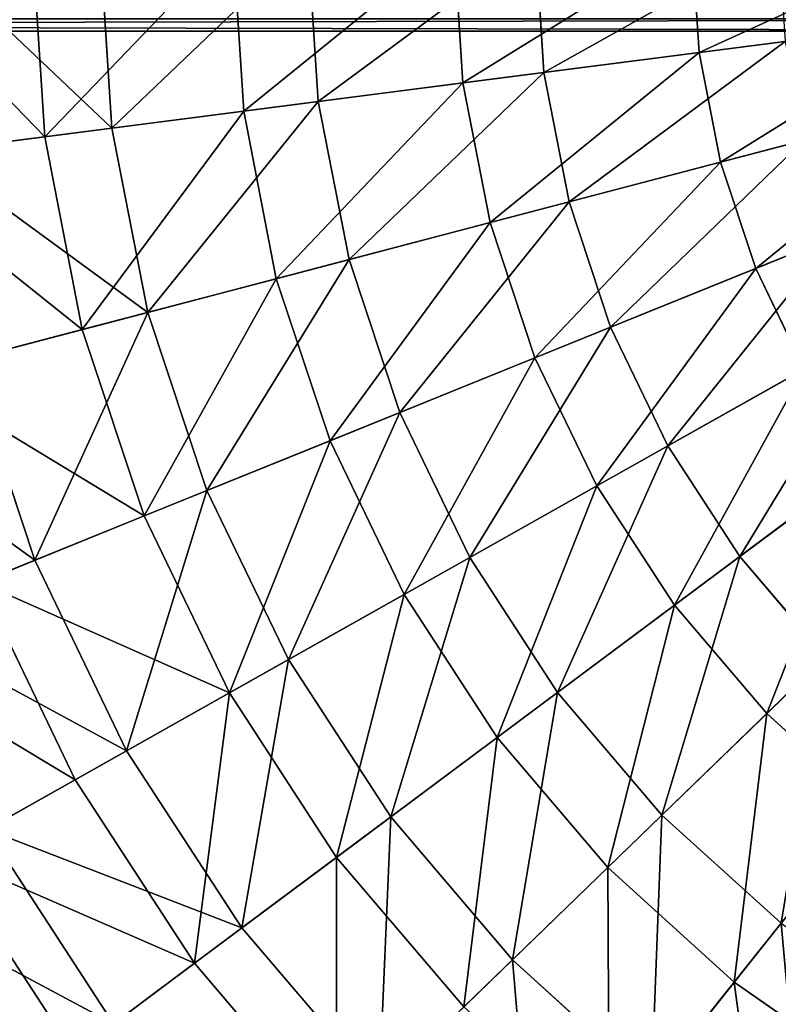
# Model space of a CAD drawing. Extents: x 1 to 133, y -12 to 0.
# Tile 688 of 935: x 111.31 to 113.41, y -8.91 to -6.18. Entities that reach past the tile are written whole.
import ezdxf

# ---------------------------------------------------------------- set-up
doc = ezdxf.new("R2010")
doc.units = 0
doc.header["$LTSCALE"] = 2.54
doc.layers.get('0').update_dxf_attribs({"color": 13, "linetype": 'CONTINUOUS'})

# ---------------------------------------------------------------- blocks, each defined once
blk = doc.blocks.new('SLING_IV_-_Z_O_ENIE16_06_B')
at = {"color": 0}
for p, q in [((111.3449, -5.9608, 10.8439), (111.3798, -6.5042, 10.8439)), ((111.3449, -5.9608, 10.8439), (111.3798, -6.5042, 10.8439)), ((111.5326, -5.9608, 2.1915), (111.5659, -6.4802, 2.1915)), ((111.5326, -5.9608, 2.1915), (111.5659, -6.4802, 2.1915)), ((111.9012, -5.9608, 11.3367), (111.9315, -6.4331, 11.3367)), ((111.9012, -5.9608, 11.3367), (111.9315, -6.4331, 11.3367)), ((112.1097, -5.9608, 1.7234), (112.1383, -6.4064, 1.7234)), ((112.1097, -5.9608, 1.7234), (112.1383, -6.4064, 1.7234)), ((112.514, -5.9608, 11.7569), (112.5393, -6.3547, 11.7569)), ((112.514, -5.9608, 11.7569), (112.5393, -6.3547, 11.7569)), ((112.7402, -5.9608, 1.3301), (112.7636, -6.3258, 1.3301)), ((112.7402, -5.9608, 1.3301), (112.7636, -6.3258, 1.3301)), ((113.1741, -5.9608, 12.0982), (113.194, -6.2703, 12.0982)), ((113.1741, -5.9608, 12.0982), (113.194, -6.2703, 12.0982)), ((113.194, -6.2703, 12.0982), (113.8855, -6.1811, 12.3552)), ((113.194, -6.2703, 12.0982), (113.8855, -6.1811, 12.3552)), ((100.5745, -6.2108, 130.2141), (115.4093, -6.2108, 14.7056)), ((100.5745, -6.2108, 130.2141), (115.4093, -6.2108, 14.7056)), ((113.4323, -6.2395, 1.0178), (112.7636, -6.3258, 1.3301)), ((113.4323, -6.2395, 1.0178), (112.7636, -6.3258, 1.3301)), ((112.5393, -6.3547, 11.7569), (113.194, -6.2703, 12.0982)), ((112.5393, -6.3547, 11.7569), (113.194, -6.2703, 12.0982)), ((113.194, -6.2703, 12.0982), (113.2533, -6.5747, 12.0982)), ((113.194, -6.2703, 12.0982), (113.2533, -6.5747, 12.0982)), ((112.7636, -6.3258, 1.3301), (112.1383, -6.4064, 1.7234)), ((112.7636, -6.3258, 1.3301), (112.1383, -6.4064, 1.7234)), ((112.7636, -6.3258, 1.3301), (112.8335, -6.6847, 1.3301)), ((112.7636, -6.3258, 1.3301), (112.8335, -6.6847, 1.3301)), ((111.9315, -6.4331, 11.3367), (112.5393, -6.3547, 11.7569)), ((111.9315, -6.4331, 11.3367), (112.5393, -6.3547, 11.7569)), ((112.5393, -6.3547, 11.7569), (112.6148, -6.7421, 11.7569)), ((112.5393, -6.3547, 11.7569), (112.6148, -6.7421, 11.7569)), ((112.1383, -6.4064, 1.7234), (111.5659, -6.4802, 2.1915)), ((112.1383, -6.4064, 1.7234), (111.5659, -6.4802, 2.1915)), ((112.1383, -6.4064, 1.7234), (112.2236, -6.8447, 1.7234)), ((112.1383, -6.4064, 1.7234), (112.2236, -6.8447, 1.7234)), ((113.2533, -6.5747, 12.0982), (113.9277, -6.3978, 12.3552)), ((113.2533, -6.5747, 12.0982), (113.9277, -6.3978, 12.3552)), ((111.3798, -6.5042, 10.8439), (111.9315, -6.4331, 11.3367)), ((111.3798, -6.5042, 10.8439), (111.9315, -6.4331, 11.3367)), ((111.9315, -6.4331, 11.3367), (112.0219, -6.8976, 11.3367)), ((111.9315, -6.4331, 11.3367), (112.0219, -6.8976, 11.3367)), ((111.5659, -6.4802, 2.1915), (111.0554, -6.546, 2.7275)), ((111.5659, -6.4802, 2.1915), (111.0554, -6.546, 2.7275)), ((111.5659, -6.4802, 2.1915), (111.6654, -6.991, 2.1915)), ((111.5659, -6.4802, 2.1915), (111.6654, -6.991, 2.1915)), ((110.8928, -6.567, 10.2862), (111.3798, -6.5042, 10.8439)), ((110.8928, -6.567, 10.2862), (111.3798, -6.5042, 10.8439)), ((111.3798, -6.5042, 10.8439), (111.4839, -7.0386, 10.8439)), ((111.3798, -6.5042, 10.8439), (111.4839, -7.0386, 10.8439)), ((113.4857, -6.5137, 1.0178), (112.8335, -6.6847, 1.3301)), ((113.4857, -6.5137, 1.0178), (112.8335, -6.6847, 1.3301)), ((112.6148, -6.7421, 11.7569), (113.2533, -6.5747, 12.0982)), ((112.6148, -6.7421, 11.7569), (113.2533, -6.5747, 12.0982)), ((113.2533, -6.5747, 12.0982), (113.351, -6.869, 12.0982)), ((113.2533, -6.5747, 12.0982), (113.351, -6.869, 12.0982)), ((113.351, -6.869, 12.0982), (113.9973, -6.6073, 12.3552)), ((113.351, -6.869, 12.0982), (113.9973, -6.6073, 12.3552)), ((112.8335, -6.6847, 1.3301), (112.2236, -6.8447, 1.7234)), ((112.8335, -6.6847, 1.3301), (112.2236, -6.8447, 1.7234)), ((112.8335, -6.6847, 1.3301), (112.9487, -7.0318, 1.3301)), ((112.8335, -6.6847, 1.3301), (112.9487, -7.0318, 1.3301)), ((112.0219, -6.8976, 11.3367), (112.6148, -6.7421, 11.7569)), ((112.0219, -6.8976, 11.3367), (112.6148, -6.7421, 11.7569)), ((112.6148, -6.7421, 11.7569), (112.7391, -7.1167, 11.7569)), ((112.6148, -6.7421, 11.7569), (112.7391, -7.1167, 11.7569)), ((113.5737, -6.7788, 1.0178), (112.9487, -7.0318, 1.3301)), ((113.5737, -6.7788, 1.0178), (112.9487, -7.0318, 1.3301)), ((112.2236, -6.8447, 1.7234), (111.6654, -6.991, 2.1915)), ((112.2236, -6.8447, 1.7234), (111.6654, -6.991, 2.1915)), ((112.2236, -6.8447, 1.7234), (112.3643, -7.2684, 1.7234)), ((112.2236, -6.8447, 1.7234), (112.3643, -7.2684, 1.7234)), ((112.7391, -7.1167, 11.7569), (113.351, -6.869, 12.0982)), ((112.7391, -7.1167, 11.7569), (113.351, -6.869, 12.0982)), ((113.351, -6.869, 12.0982), (113.4855, -7.1484, 12.0982)), ((113.351, -6.869, 12.0982), (113.4855, -7.1484, 12.0982)), ((111.4839, -7.0386, 10.8439), (112.0219, -6.8976, 11.3367)), ((111.4839, -7.0386, 10.8439), (112.0219, -6.8976, 11.3367)), ((112.0219, -6.8976, 11.3367), (112.1711, -7.3467, 11.3367)), ((112.0219, -6.8976, 11.3367), (112.1711, -7.3467, 11.3367)), ((111.6654, -6.991, 2.1915), (111.1675, -7.1216, 2.7275)), ((111.6654, -6.991, 2.1915), (111.1675, -7.1216, 2.7275)), ((111.6654, -6.991, 2.1915), (111.8294, -7.485, 2.1915)), ((111.6654, -6.991, 2.1915), (111.8294, -7.485, 2.1915)), ((111.0089, -7.1632, 10.2862), (111.4839, -7.0386, 10.8439)), ((111.0089, -7.1632, 10.2862), (111.4839, -7.0386, 10.8439)), ((111.4839, -7.0386, 10.8439), (111.6555, -7.5554, 10.8439)), ((111.4839, -7.0386, 10.8439), (111.6555, -7.5554, 10.8439)), ((112.9487, -7.0318, 1.3301), (112.3643, -7.2684, 1.7234)), ((112.9487, -7.0318, 1.3301), (112.3643, -7.2684, 1.7234)), ((112.9487, -7.0318, 1.3301), (113.1074, -7.3613, 1.3301)), ((112.9487, -7.0318, 1.3301), (113.1074, -7.3613, 1.3301)), ((113.6949, -7.0304, 1.0178), (113.1074, -7.3613, 1.3301)), ((113.6949, -7.0304, 1.0178), (113.1074, -7.3613, 1.3301)), ((111.1675, -7.1216, 2.7275), (111.3523, -7.6781, 2.7275)), ((111.1675, -7.1216, 2.7275), (111.3523, -7.6781, 2.7275)), ((112.1711, -7.3467, 11.3367), (112.7391, -7.1167, 11.7569)), ((112.1711, -7.3467, 11.3367), (112.7391, -7.1167, 11.7569)), ((112.7391, -7.1167, 11.7569), (112.9104, -7.4723, 11.7569)), ((112.7391, -7.1167, 11.7569), (112.9104, -7.4723, 11.7569)), ((112.9104, -7.4723, 11.7569), (113.4855, -7.1484, 12.0982)), ((112.9104, -7.4723, 11.7569), (113.4855, -7.1484, 12.0982)), ((112.3643, -7.2684, 1.7234), (111.8294, -7.485, 2.1915)), ((112.3643, -7.2684, 1.7234), (111.8294, -7.485, 2.1915)), ((112.3643, -7.2684, 1.7234), (112.558, -7.6707, 1.7234)), ((112.3643, -7.2684, 1.7234), (112.558, -7.6707, 1.7234)), ((113.8473, -7.2645, 1.0178), (113.3069, -7.6678, 1.3301)), ((113.8473, -7.2645, 1.0178), (113.3069, -7.6678, 1.3301)), ((111.6555, -7.5554, 10.8439), (112.1711, -7.3467, 11.3367)), ((111.6555, -7.5554, 10.8439), (112.1711, -7.3467, 11.3367)), ((112.1711, -7.3467, 11.3367), (112.3764, -7.773, 11.3367)), ((112.1711, -7.3467, 11.3367), (112.3764, -7.773, 11.3367)), ((113.1074, -7.3613, 1.3301), (112.558, -7.6707, 1.7234)), ((113.1074, -7.3613, 1.3301), (112.558, -7.6707, 1.7234)), ((113.1074, -7.3613, 1.3301), (113.3069, -7.6678, 1.3301)), ((113.1074, -7.3613, 1.3301), (113.3069, -7.6678, 1.3301)), ((113.1257, -7.8031, 11.7569), (113.6547, -7.4082, 12.0982)), ((113.1257, -7.8031, 11.7569), (113.6547, -7.4082, 12.0982)), ((112.3764, -7.773, 11.3367), (112.9104, -7.4723, 11.7569)), ((112.3764, -7.773, 11.3367), (112.9104, -7.4723, 11.7569)), ((112.9104, -7.4723, 11.7569), (113.1257, -7.8031, 11.7569)), ((112.9104, -7.4723, 11.7569), (113.1257, -7.8031, 11.7569)), ((111.8294, -7.485, 2.1915), (111.3523, -7.6781, 2.7275)), ((111.8294, -7.485, 2.1915), (111.3523, -7.6781, 2.7275)), ((111.8294, -7.485, 2.1915), (112.0552, -7.9539, 2.1915)), ((111.8294, -7.485, 2.1915), (112.0552, -7.9539, 2.1915)), ((111.2003, -7.7397, 10.2862), (111.6555, -7.5554, 10.8439)), ((111.2003, -7.7397, 10.2862), (111.6555, -7.5554, 10.8439)), ((111.6555, -7.5554, 10.8439), (111.8917, -8.046, 10.8439)), ((111.6555, -7.5554, 10.8439), (111.8917, -8.046, 10.8439)), ((113.3815, -8.1036, 11.7569), (113.8557, -7.6444, 12.0982)), ((113.3815, -8.1036, 11.7569), (113.8557, -7.6444, 12.0982)), ((112.558, -7.6707, 1.7234), (112.0552, -7.9539, 2.1915)), ((112.558, -7.6707, 1.7234), (112.0552, -7.9539, 2.1915)), ((112.558, -7.6707, 1.7234), (112.8016, -8.0449, 1.7234)), ((112.558, -7.6707, 1.7234), (112.8016, -8.0449, 1.7234)), ((113.3069, -7.6678, 1.3301), (112.8016, -8.0449, 1.7234)), ((113.3069, -7.6678, 1.3301), (112.8016, -8.0449, 1.7234)), ((113.3069, -7.6678, 1.3301), (113.544, -7.9463, 1.3301)), ((113.3069, -7.6678, 1.3301), (113.544, -7.9463, 1.3301)), ((111.3523, -7.6781, 2.7275), (110.9402, -7.845, 3.3229)), ((111.3523, -7.6781, 2.7275), (110.9402, -7.845, 3.3229)), ((111.3523, -7.6781, 2.7275), (111.6067, -8.2065, 2.7275)), ((111.3523, -7.6781, 2.7275), (111.6067, -8.2065, 2.7275)), ((111.2003, -7.7397, 10.2862), (111.4639, -8.2869, 10.2862)), ((111.2003, -7.7397, 10.2862), (111.4639, -8.2869, 10.2862)), ((111.8917, -8.046, 10.8439), (112.3764, -7.773, 11.3367)), ((111.8917, -8.046, 10.8439), (112.3764, -7.773, 11.3367)), ((112.3764, -7.773, 11.3367), (112.6345, -8.1696, 11.3367)), ((112.3764, -7.773, 11.3367), (112.6345, -8.1696, 11.3367)), ((112.6345, -8.1696, 11.3367), (113.1257, -7.8031, 11.7569)), ((112.6345, -8.1696, 11.3367), (113.1257, -7.8031, 11.7569)), ((113.1257, -7.8031, 11.7569), (113.3815, -8.1036, 11.7569)), ((113.1257, -7.8031, 11.7569), (113.3815, -8.1036, 11.7569)), ((112.0552, -7.9539, 2.1915), (111.6067, -8.2065, 2.7275)), ((112.0552, -7.9539, 2.1915), (111.6067, -8.2065, 2.7275)), ((112.0552, -7.9539, 2.1915), (112.3392, -8.3901, 2.1915)), ((112.0552, -7.9539, 2.1915), (112.3392, -8.3901, 2.1915)), ((113.544, -7.9463, 1.3301), (113.0911, -8.3849, 1.7234)), ((113.544, -7.9463, 1.3301), (113.0911, -8.3849, 1.7234)), ((111.4639, -8.2869, 10.2862), (111.8917, -8.046, 10.8439)), ((111.4639, -8.2869, 10.2862), (111.8917, -8.046, 10.8439)), ((111.8917, -8.046, 10.8439), (112.1888, -8.5023, 10.8439)), ((111.8917, -8.046, 10.8439), (112.1888, -8.5023, 10.8439)), ((112.8016, -8.0449, 1.7234), (112.3392, -8.3901, 2.1915)), ((112.8016, -8.0449, 1.7234), (112.3392, -8.3901, 2.1915)), ((112.8016, -8.0449, 1.7234), (113.0911, -8.3849, 1.7234)), ((112.8016, -8.0449, 1.7234), (113.0911, -8.3849, 1.7234)), ((112.9413, -8.53, 11.3367), (113.3815, -8.1036, 11.7569)), ((112.9413, -8.53, 11.3367), (113.3815, -8.1036, 11.7569)), ((113.3815, -8.1036, 11.7569), (113.6737, -8.3689, 11.7569)), ((113.3815, -8.1036, 11.7569), (113.6737, -8.3689, 11.7569)), ((112.1888, -8.5023, 10.8439), (112.6345, -8.1696, 11.3367)), ((112.1888, -8.5023, 10.8439), (112.6345, -8.1696, 11.3367)), ((112.6345, -8.1696, 11.3367), (112.9413, -8.53, 11.3367)), ((112.6345, -8.1696, 11.3367), (112.9413, -8.53, 11.3367)), ((111.6067, -8.2065, 2.7275), (111.2194, -8.4246, 3.3229)), ((111.6067, -8.2065, 2.7275), (111.2194, -8.4246, 3.3229)), ((111.6067, -8.2065, 2.7275), (111.9266, -8.6979, 2.7275)), ((111.6067, -8.2065, 2.7275), (111.9266, -8.6979, 2.7275)), ((111.0994, -8.4922, 9.672), (111.4639, -8.2869, 10.2862)), ((111.0994, -8.4922, 9.672), (111.4639, -8.2869, 10.2862)), ((111.4639, -8.2869, 10.2862), (111.7952, -8.796, 10.2862)), ((111.4639, -8.2869, 10.2862), (111.7952, -8.796, 10.2862)), ((113.2916, -8.8481, 11.3367), (113.6737, -8.3689, 11.7569)), ((113.2916, -8.8481, 11.3367), (113.6737, -8.3689, 11.7569)), ((112.3392, -8.3901, 2.1915), (111.9266, -8.6979, 2.7275)), ((112.3392, -8.3901, 2.1915), (111.9266, -8.6979, 2.7275)), ((112.3392, -8.3901, 2.1915), (112.6765, -8.7864, 2.1915)), ((112.3392, -8.3901, 2.1915), (112.6765, -8.7864, 2.1915)), ((113.0911, -8.3849, 1.7234), (112.6765, -8.7864, 2.1915)), ((113.0911, -8.3849, 1.7234), (112.6765, -8.7864, 2.1915)), ((113.0911, -8.3849, 1.7234), (113.4216, -8.6851, 1.7234)), ((113.0911, -8.3849, 1.7234), (113.4216, -8.6851, 1.7234)), ((111.2194, -8.4246, 3.3229), (111.5703, -8.9638, 3.3229)), ((111.2194, -8.4246, 3.3229), (111.5703, -8.9638, 3.3229)), ((111.0994, -8.4922, 9.672), (111.46, -9.0462, 9.672)), ((111.0994, -8.4922, 9.672), (111.46, -9.0462, 9.672)), ((111.7952, -8.796, 10.2862), (112.1888, -8.5023, 10.8439)), ((111.7952, -8.796, 10.2862), (112.1888, -8.5023, 10.8439)), ((112.1888, -8.5023, 10.8439), (112.5417, -8.9169, 10.8439)), ((112.1888, -8.5023, 10.8439), (112.5417, -8.9169, 10.8439)), ((112.5417, -8.9169, 10.8439), (112.9413, -8.53, 11.3367)), ((112.5417, -8.9169, 10.8439), (112.9413, -8.53, 11.3367)), ((112.9413, -8.53, 11.3367), (113.2916, -8.8481, 11.3367)), ((112.9413, -8.53, 11.3367), (113.2916, -8.8481, 11.3367)), ((111.9266, -8.6979, 2.7275), (111.5703, -8.9638, 3.3229)), ((111.9266, -8.6979, 2.7275), (111.5703, -8.9638, 3.3229)), ((111.9266, -8.6979, 2.7275), (112.3068, -9.1445, 2.7275)), ((111.9266, -8.6979, 2.7275), (112.3068, -9.1445, 2.7275)), ((113.4216, -8.6851, 1.7234), (113.0618, -9.1363, 2.1915)), ((113.4216, -8.6851, 1.7234), (113.0618, -9.1363, 2.1915)), ((112.6765, -8.7864, 2.1915), (112.3068, -9.1445, 2.7275)), ((112.6765, -8.7864, 2.1915), (112.3068, -9.1445, 2.7275)), ((112.6765, -8.7864, 2.1915), (113.0618, -9.1363, 2.1915)), ((112.6765, -8.7864, 2.1915), (113.0618, -9.1363, 2.1915)), ((111.46, -9.0462, 9.672), (111.7952, -8.796, 10.2862)), ((111.46, -9.0462, 9.672), (111.7952, -8.796, 10.2862)), ((111.7952, -8.796, 10.2862), (112.189, -9.2585, 10.2862)), ((111.7952, -8.796, 10.2862), (112.189, -9.2585, 10.2862)), ((112.9448, -9.283, 10.8439), (113.2916, -8.8481, 11.3367)), ((112.9448, -9.283, 10.8439), (113.2916, -8.8481, 11.3367)), ((113.2916, -8.8481, 11.3367), (113.6797, -9.1188, 11.3367)), ((113.2916, -8.8481, 11.3367), (113.6797, -9.1188, 11.3367))]:
    blk.add_line(p, q, dxfattribs=at)
at = {"color": 7}
mesh = blk.add_polyface(dxfattribs=at)
corners = [(111.3798, -6.5042, 10.8439), (110.8539, -5.9608, 10.2862), (110.8928, -6.567, 10.2862), (111.3449, -5.9608, 10.8439)]
mesh.append_faces([[corners[k] for k in face] for face in [(0, 1, 2), (1, 0, 3)]], dxfattribs={"vtx0": -1, "color": 7})
mesh = blk.add_polyface(dxfattribs=at)
corners = [(111.0178, -5.9608, 2.7275), (111.5659, -6.4802, 2.1915), (111.0554, -6.546, 2.7275), (111.5326, -5.9608, 2.1915)]
mesh.append_faces([[corners[k] for k in face] for face in [(0, 1, 2), (1, 0, 3)]], dxfattribs={"vtx0": -1, "color": 7})
mesh = blk.add_polyface(dxfattribs=at)
corners = [(111.3798, -6.5042, 10.8439), (111.9012, -5.9608, 11.3367), (111.3449, -5.9608, 10.8439), (111.9315, -6.4331, 11.3367)]
mesh.append_faces([[corners[k] for k in face] for face in [(0, 1, 2), (1, 0, 3)]], dxfattribs={"vtx0": -1, "color": 7})
mesh = blk.add_polyface(dxfattribs=at)
corners = [(112.1097, -5.9608, 1.7234), (111.5659, -6.4802, 2.1915), (111.5326, -5.9608, 2.1915), (112.1383, -6.4064, 1.7234)]
mesh.append_faces([[corners[k] for k in face] for face in [(0, 1, 2), (1, 0, 3)]], dxfattribs={"vtx0": -1, "color": 7})
mesh = blk.add_polyface(dxfattribs=at)
corners = [(111.9315, -6.4331, 11.3367), (112.514, -5.9608, 11.7569), (111.9012, -5.9608, 11.3367), (112.5393, -6.3547, 11.7569)]
mesh.append_faces([[corners[k] for k in face] for face in [(0, 1, 2), (1, 0, 3)]], dxfattribs={"vtx0": -1, "color": 7})
mesh = blk.add_polyface(dxfattribs=at)
corners = [(112.7402, -5.9608, 1.3301), (112.1383, -6.4064, 1.7234), (112.1097, -5.9608, 1.7234), (112.7636, -6.3258, 1.3301)]
mesh.append_faces([[corners[k] for k in face] for face in [(0, 1, 2), (1, 0, 3)]], dxfattribs={"vtx0": -1, "color": 7})
mesh = blk.add_polyface(dxfattribs=at)
corners = [(112.5393, -6.3547, 11.7569), (113.1741, -5.9608, 12.0982), (112.514, -5.9608, 11.7569), (113.194, -6.2703, 12.0982)]
mesh.append_faces([[corners[k] for k in face] for face in [(0, 1, 2), (1, 0, 3)]], dxfattribs={"vtx0": -1, "color": 7})
mesh = blk.add_polyface(dxfattribs=at)
corners = [(113.4144, -5.9608, 1.0178), (112.7636, -6.3258, 1.3301), (112.7402, -5.9608, 1.3301), (113.4323, -6.2395, 1.0178)]
mesh.append_faces([[corners[k] for k in face] for face in [(0, 1, 2), (1, 0, 3)]], dxfattribs={"vtx0": -1, "color": 7})
mesh = blk.add_polyface(dxfattribs=at)
corners = [(113.194, -6.2703, 12.0982), (113.8714, -5.9608, 12.3552), (113.1741, -5.9608, 12.0982), (113.8855, -6.1811, 12.3552)]
mesh.append_faces([[corners[k] for k in face] for face in [(0, 1, 2), (1, 0, 3)]], dxfattribs={"vtx0": -1, "color": 7})
at = {"color": 0}
mesh = blk.add_polyface(dxfattribs=at)
corners = [(115.4093, -6.2108, 14.7056), (100.4505, -6.1773, 130.1982), (115.2843, -6.1773, 14.6976), (100.5745, -6.2108, 130.2141)]
mesh.append_faces([[corners[k] for k in face] for face in [(0, 1, 2), (1, 0, 3)]], dxfattribs={"vtx0": -1, "color": 0})
mesh = blk.add_polyface(dxfattribs=at)
corners = [(115.5343, -6.1773, 14.7136), (100.5745, -6.2108, 130.2141), (115.4093, -6.2108, 14.7056), (100.6985, -6.1773, 130.23)]
mesh.append_faces([[corners[k] for k in face] for face in [(0, 1, 2), (1, 0, 3)]], dxfattribs={"vtx0": -1, "color": 0})
at = {"color": 7}
mesh = blk.add_polyface(dxfattribs=at)
corners = [(113.2533, -6.5747, 12.0982), (113.8855, -6.1811, 12.3552), (113.194, -6.2703, 12.0982), (113.9277, -6.3978, 12.3552)]
mesh.append_faces([[corners[k] for k in face] for face in [(0, 1, 2), (1, 0, 3)]], dxfattribs={"vtx0": -1, "color": 7})
mesh = blk.add_polyface(dxfattribs=at)
corners = [(113.4323, -6.2395, 1.0178), (112.8335, -6.6847, 1.3301), (112.7636, -6.3258, 1.3301), (113.4857, -6.5137, 1.0178)]
mesh.append_faces([[corners[k] for k in face] for face in [(0, 1, 2), (1, 0, 3)]], dxfattribs={"vtx0": -1, "color": 7})
mesh = blk.add_polyface(dxfattribs=at)
corners = [(112.6148, -6.7421, 11.7569), (113.194, -6.2703, 12.0982), (112.5393, -6.3547, 11.7569), (113.2533, -6.5747, 12.0982)]
mesh.append_faces([[corners[k] for k in face] for face in [(0, 1, 2), (1, 0, 3)]], dxfattribs={"vtx0": -1, "color": 7})
mesh = blk.add_polyface(dxfattribs=at)
corners = [(112.7636, -6.3258, 1.3301), (112.2236, -6.8447, 1.7234), (112.1383, -6.4064, 1.7234), (112.8335, -6.6847, 1.3301)]
mesh.append_faces([[corners[k] for k in face] for face in [(0, 1, 2), (1, 0, 3)]], dxfattribs={"vtx0": -1, "color": 7})
mesh = blk.add_polyface(dxfattribs=at)
corners = [(112.0219, -6.8976, 11.3367), (112.5393, -6.3547, 11.7569), (111.9315, -6.4331, 11.3367), (112.6148, -6.7421, 11.7569)]
mesh.append_faces([[corners[k] for k in face] for face in [(0, 1, 2), (1, 0, 3)]], dxfattribs={"vtx0": -1, "color": 7})
mesh = blk.add_polyface(dxfattribs=at)
corners = [(112.1383, -6.4064, 1.7234), (111.6654, -6.991, 2.1915), (111.5659, -6.4802, 2.1915), (112.2236, -6.8447, 1.7234)]
mesh.append_faces([[corners[k] for k in face] for face in [(0, 1, 2), (1, 0, 3)]], dxfattribs={"vtx0": -1, "color": 7})
mesh = blk.add_polyface(dxfattribs=at)
corners = [(113.351, -6.869, 12.0982), (113.9277, -6.3978, 12.3552), (113.2533, -6.5747, 12.0982), (113.9973, -6.6073, 12.3552)]
mesh.append_faces([[corners[k] for k in face] for face in [(0, 1, 2), (1, 0, 3)]], dxfattribs={"vtx0": -1, "color": 7})
mesh = blk.add_polyface(dxfattribs=at)
corners = [(111.4839, -7.0386, 10.8439), (111.9315, -6.4331, 11.3367), (111.3798, -6.5042, 10.8439), (112.0219, -6.8976, 11.3367)]
mesh.append_faces([[corners[k] for k in face] for face in [(0, 1, 2), (1, 0, 3)]], dxfattribs={"vtx0": -1, "color": 7})
mesh = blk.add_polyface(dxfattribs=at)
corners = [(111.0554, -6.546, 2.7275), (111.6654, -6.991, 2.1915), (111.1675, -7.1216, 2.7275), (111.5659, -6.4802, 2.1915)]
mesh.append_faces([[corners[k] for k in face] for face in [(0, 1, 2), (1, 0, 3)]], dxfattribs={"vtx0": -1, "color": 7})
mesh = blk.add_polyface(dxfattribs=at)
corners = [(111.4839, -7.0386, 10.8439), (110.8928, -6.567, 10.2862), (111.0089, -7.1632, 10.2862), (111.3798, -6.5042, 10.8439)]
mesh.append_faces([[corners[k] for k in face] for face in [(0, 1, 2), (1, 0, 3)]], dxfattribs={"vtx0": -1, "color": 7})
mesh = blk.add_polyface(dxfattribs=at)
corners = [(113.4857, -6.5137, 1.0178), (112.9487, -7.0318, 1.3301), (112.8335, -6.6847, 1.3301), (113.5737, -6.7788, 1.0178)]
mesh.append_faces([[corners[k] for k in face] for face in [(0, 1, 2), (1, 0, 3)]], dxfattribs={"vtx0": -1, "color": 7})
mesh = blk.add_polyface(dxfattribs=at)
corners = [(112.7391, -7.1167, 11.7569), (113.2533, -6.5747, 12.0982), (112.6148, -6.7421, 11.7569), (113.351, -6.869, 12.0982)]
mesh.append_faces([[corners[k] for k in face] for face in [(0, 1, 2), (1, 0, 3)]], dxfattribs={"vtx0": -1, "color": 7})
mesh = blk.add_polyface(dxfattribs=at)
corners = [(113.4855, -7.1484, 12.0982), (113.9973, -6.6073, 12.3552), (113.351, -6.869, 12.0982), (114.093, -6.8062, 12.3552)]
mesh.append_faces([[corners[k] for k in face] for face in [(0, 1, 2), (1, 0, 3)]], dxfattribs={"vtx0": -1, "color": 7})
mesh = blk.add_polyface(dxfattribs=at)
corners = [(112.8335, -6.6847, 1.3301), (112.3643, -7.2684, 1.7234), (112.2236, -6.8447, 1.7234), (112.9487, -7.0318, 1.3301)]
mesh.append_faces([[corners[k] for k in face] for face in [(0, 1, 2), (1, 0, 3)]], dxfattribs={"vtx0": -1, "color": 7})
mesh = blk.add_polyface(dxfattribs=at)
corners = [(112.1711, -7.3467, 11.3367), (112.6148, -6.7421, 11.7569), (112.0219, -6.8976, 11.3367), (112.7391, -7.1167, 11.7569)]
mesh.append_faces([[corners[k] for k in face] for face in [(0, 1, 2), (1, 0, 3)]], dxfattribs={"vtx0": -1, "color": 7})
mesh = blk.add_polyface(dxfattribs=at)
corners = [(113.5737, -6.7788, 1.0178), (113.1074, -7.3613, 1.3301), (112.9487, -7.0318, 1.3301), (113.6949, -7.0304, 1.0178)]
mesh.append_faces([[corners[k] for k in face] for face in [(0, 1, 2), (1, 0, 3)]], dxfattribs={"vtx0": -1, "color": 7})
mesh = blk.add_polyface(dxfattribs=at)
corners = [(112.2236, -6.8447, 1.7234), (111.8294, -7.485, 2.1915), (111.6654, -6.991, 2.1915), (112.3643, -7.2684, 1.7234)]
mesh.append_faces([[corners[k] for k in face] for face in [(0, 1, 2), (1, 0, 3)]], dxfattribs={"vtx0": -1, "color": 7})
mesh = blk.add_polyface(dxfattribs=at)
corners = [(112.9104, -7.4723, 11.7569), (113.351, -6.869, 12.0982), (112.7391, -7.1167, 11.7569), (113.4855, -7.1484, 12.0982)]
mesh.append_faces([[corners[k] for k in face] for face in [(0, 1, 2), (1, 0, 3)]], dxfattribs={"vtx0": -1, "color": 7})
mesh = blk.add_polyface(dxfattribs=at)
corners = [(111.6555, -7.5554, 10.8439), (112.0219, -6.8976, 11.3367), (111.4839, -7.0386, 10.8439), (112.1711, -7.3467, 11.3367)]
mesh.append_faces([[corners[k] for k in face] for face in [(0, 1, 2), (1, 0, 3)]], dxfattribs={"vtx0": -1, "color": 7})
mesh = blk.add_polyface(dxfattribs=at)
corners = [(111.6654, -6.991, 2.1915), (111.3523, -7.6781, 2.7275), (111.1675, -7.1216, 2.7275), (111.8294, -7.485, 2.1915)]
mesh.append_faces([[corners[k] for k in face] for face in [(0, 1, 2), (1, 0, 3)]], dxfattribs={"vtx0": -1, "color": 7})
mesh = blk.add_polyface(dxfattribs=at)
corners = [(111.6555, -7.5554, 10.8439), (111.0089, -7.1632, 10.2862), (111.2003, -7.7397, 10.2862), (111.4839, -7.0386, 10.8439)]
mesh.append_faces([[corners[k] for k in face] for face in [(0, 1, 2), (1, 0, 3)]], dxfattribs={"vtx0": -1, "color": 7})
mesh = blk.add_polyface(dxfattribs=at)
corners = [(112.9487, -7.0318, 1.3301), (112.558, -7.6707, 1.7234), (112.3643, -7.2684, 1.7234), (113.1074, -7.3613, 1.3301)]
mesh.append_faces([[corners[k] for k in face] for face in [(0, 1, 2), (1, 0, 3)]], dxfattribs={"vtx0": -1, "color": 7})
mesh = blk.add_polyface(dxfattribs=at)
corners = [(113.6949, -7.0304, 1.0178), (113.3069, -7.6678, 1.3301), (113.1074, -7.3613, 1.3301), (113.8473, -7.2645, 1.0178)]
mesh.append_faces([[corners[k] for k in face] for face in [(0, 1, 2), (1, 0, 3)]], dxfattribs={"vtx0": -1, "color": 7})
mesh = blk.add_polyface(dxfattribs=at)
corners = [(110.7375, -7.2344, 3.3229), (111.3523, -7.6781, 2.7275), (110.9402, -7.845, 3.3229), (111.1675, -7.1216, 2.7275)]
mesh.append_faces([[corners[k] for k in face] for face in [(0, 1, 2), (1, 0, 3)]], dxfattribs={"vtx0": -1, "color": 7})
mesh = blk.add_polyface(dxfattribs=at)
corners = [(112.3764, -7.773, 11.3367), (112.7391, -7.1167, 11.7569), (112.1711, -7.3467, 11.3367), (112.9104, -7.4723, 11.7569)]
mesh.append_faces([[corners[k] for k in face] for face in [(0, 1, 2), (1, 0, 3)]], dxfattribs={"vtx0": -1, "color": 7})
mesh = blk.add_polyface(dxfattribs=at)
corners = [(113.1257, -7.8031, 11.7569), (113.4855, -7.1484, 12.0982), (112.9104, -7.4723, 11.7569), (113.6547, -7.4082, 12.0982)]
mesh.append_faces([[corners[k] for k in face] for face in [(0, 1, 2), (1, 0, 3)]], dxfattribs={"vtx0": -1, "color": 7})
mesh = blk.add_polyface(dxfattribs=at)
corners = [(112.3643, -7.2684, 1.7234), (112.0552, -7.9539, 2.1915), (111.8294, -7.485, 2.1915), (112.558, -7.6707, 1.7234)]
mesh.append_faces([[corners[k] for k in face] for face in [(0, 1, 2), (1, 0, 3)]], dxfattribs={"vtx0": -1, "color": 7})
mesh = blk.add_polyface(dxfattribs=at)
corners = [(113.8473, -7.2645, 1.0178), (113.544, -7.9463, 1.3301), (113.3069, -7.6678, 1.3301), (114.0284, -7.4772, 1.0178)]
mesh.append_faces([[corners[k] for k in face] for face in [(0, 1, 2), (1, 0, 3)]], dxfattribs={"vtx0": -1, "color": 7})
mesh = blk.add_polyface(dxfattribs=at)
corners = [(111.8917, -8.046, 10.8439), (112.1711, -7.3467, 11.3367), (111.6555, -7.5554, 10.8439), (112.3764, -7.773, 11.3367)]
mesh.append_faces([[corners[k] for k in face] for face in [(0, 1, 2), (1, 0, 3)]], dxfattribs={"vtx0": -1, "color": 7})
mesh = blk.add_polyface(dxfattribs=at)
corners = [(113.1074, -7.3613, 1.3301), (112.8016, -8.0449, 1.7234), (112.558, -7.6707, 1.7234), (113.3069, -7.6678, 1.3301)]
mesh.append_faces([[corners[k] for k in face] for face in [(0, 1, 2), (1, 0, 3)]], dxfattribs={"vtx0": -1, "color": 7})
mesh = blk.add_polyface(dxfattribs=at)
corners = [(113.3815, -8.1036, 11.7569), (113.6547, -7.4082, 12.0982), (113.1257, -7.8031, 11.7569), (113.8557, -7.6444, 12.0982)]
mesh.append_faces([[corners[k] for k in face] for face in [(0, 1, 2), (1, 0, 3)]], dxfattribs={"vtx0": -1, "color": 7})
mesh = blk.add_polyface(dxfattribs=at)
corners = [(112.6345, -8.1696, 11.3367), (112.9104, -7.4723, 11.7569), (112.3764, -7.773, 11.3367), (113.1257, -7.8031, 11.7569)]
mesh.append_faces([[corners[k] for k in face] for face in [(0, 1, 2), (1, 0, 3)]], dxfattribs={"vtx0": -1, "color": 7})
mesh = blk.add_polyface(dxfattribs=at)
corners = [(111.8294, -7.485, 2.1915), (111.6067, -8.2065, 2.7275), (111.3523, -7.6781, 2.7275), (112.0552, -7.9539, 2.1915)]
mesh.append_faces([[corners[k] for k in face] for face in [(0, 1, 2), (1, 0, 3)]], dxfattribs={"vtx0": -1, "color": 7})
mesh = blk.add_polyface(dxfattribs=at)
corners = [(111.8917, -8.046, 10.8439), (111.2003, -7.7397, 10.2862), (111.4639, -8.2869, 10.2862), (111.6555, -7.5554, 10.8439)]
mesh.append_faces([[corners[k] for k in face] for face in [(0, 1, 2), (1, 0, 3)]], dxfattribs={"vtx0": -1, "color": 7})
mesh = blk.add_polyface(dxfattribs=at)
corners = [(113.6737, -8.3689, 11.7569), (113.8557, -7.6444, 12.0982), (113.3815, -8.1036, 11.7569), (114.0853, -7.8528, 12.0982)]
mesh.append_faces([[corners[k] for k in face] for face in [(0, 1, 2), (1, 0, 3)]], dxfattribs={"vtx0": -1, "color": 7})
mesh = blk.add_polyface(dxfattribs=at)
corners = [(112.558, -7.6707, 1.7234), (112.3392, -8.3901, 2.1915), (112.0552, -7.9539, 2.1915), (112.8016, -8.0449, 1.7234)]
mesh.append_faces([[corners[k] for k in face] for face in [(0, 1, 2), (1, 0, 3)]], dxfattribs={"vtx0": -1, "color": 7})
mesh = blk.add_polyface(dxfattribs=at)
corners = [(113.3069, -7.6678, 1.3301), (113.0911, -8.3849, 1.7234), (112.8016, -8.0449, 1.7234), (113.544, -7.9463, 1.3301)]
mesh.append_faces([[corners[k] for k in face] for face in [(0, 1, 2), (1, 0, 3)]], dxfattribs={"vtx0": -1, "color": 7})
mesh = blk.add_polyface(dxfattribs=at)
corners = [(110.9402, -7.845, 3.3229), (111.6067, -8.2065, 2.7275), (111.2194, -8.4246, 3.3229), (111.3523, -7.6781, 2.7275)]
mesh.append_faces([[corners[k] for k in face] for face in [(0, 1, 2), (1, 0, 3)]], dxfattribs={"vtx0": -1, "color": 7})
mesh = blk.add_polyface(dxfattribs=at)
corners = [(111.4639, -8.2869, 10.2862), (110.8126, -7.8967, 9.672), (111.0994, -8.4922, 9.672), (111.2003, -7.7397, 10.2862)]
mesh.append_faces([[corners[k] for k in face] for face in [(0, 1, 2), (1, 0, 3)]], dxfattribs={"vtx0": -1, "color": 7})
mesh = blk.add_polyface(dxfattribs=at)
corners = [(112.1888, -8.5023, 10.8439), (112.3764, -7.773, 11.3367), (111.8917, -8.046, 10.8439), (112.6345, -8.1696, 11.3367)]
mesh.append_faces([[corners[k] for k in face] for face in [(0, 1, 2), (1, 0, 3)]], dxfattribs={"vtx0": -1, "color": 7})
mesh = blk.add_polyface(dxfattribs=at)
corners = [(112.9413, -8.53, 11.3367), (113.1257, -7.8031, 11.7569), (112.6345, -8.1696, 11.3367), (113.3815, -8.1036, 11.7569)]
mesh.append_faces([[corners[k] for k in face] for face in [(0, 1, 2), (1, 0, 3)]], dxfattribs={"vtx0": -1, "color": 7})
mesh = blk.add_polyface(dxfattribs=at)
corners = [(112.0552, -7.9539, 2.1915), (111.9266, -8.6979, 2.7275), (111.6067, -8.2065, 2.7275), (112.3392, -8.3901, 2.1915)]
mesh.append_faces([[corners[k] for k in face] for face in [(0, 1, 2), (1, 0, 3)]], dxfattribs={"vtx0": -1, "color": 7})
mesh = blk.add_polyface(dxfattribs=at)
corners = [(113.544, -7.9463, 1.3301), (113.4216, -8.6851, 1.7234), (113.0911, -8.3849, 1.7234), (113.8147, -8.1921, 1.3301)]
mesh.append_faces([[corners[k] for k in face] for face in [(0, 1, 2), (1, 0, 3)]], dxfattribs={"vtx0": -1, "color": 7})
mesh = blk.add_polyface(dxfattribs=at)
corners = [(111.7952, -8.796, 10.2862), (111.8917, -8.046, 10.8439), (111.4639, -8.2869, 10.2862), (112.1888, -8.5023, 10.8439)]
mesh.append_faces([[corners[k] for k in face] for face in [(0, 1, 2), (1, 0, 3)]], dxfattribs={"vtx0": -1, "color": 7})
mesh = blk.add_polyface(dxfattribs=at)
corners = [(112.8016, -8.0449, 1.7234), (112.6765, -8.7864, 2.1915), (112.3392, -8.3901, 2.1915), (113.0911, -8.3849, 1.7234)]
mesh.append_faces([[corners[k] for k in face] for face in [(0, 1, 2), (1, 0, 3)]], dxfattribs={"vtx0": -1, "color": 7})
mesh = blk.add_polyface(dxfattribs=at)
corners = [(113.2916, -8.8481, 11.3367), (113.3815, -8.1036, 11.7569), (112.9413, -8.53, 11.3367), (113.6737, -8.3689, 11.7569)]
mesh.append_faces([[corners[k] for k in face] for face in [(0, 1, 2), (1, 0, 3)]], dxfattribs={"vtx0": -1, "color": 7})
mesh = blk.add_polyface(dxfattribs=at)
corners = [(112.5417, -8.9169, 10.8439), (112.6345, -8.1696, 11.3367), (112.1888, -8.5023, 10.8439), (112.9413, -8.53, 11.3367)]
mesh.append_faces([[corners[k] for k in face] for face in [(0, 1, 2), (1, 0, 3)]], dxfattribs={"vtx0": -1, "color": 7})
mesh = blk.add_polyface(dxfattribs=at)
corners = [(111.2194, -8.4246, 3.3229), (111.9266, -8.6979, 2.7275), (111.5703, -8.9638, 3.3229), (111.6067, -8.2065, 2.7275)]
mesh.append_faces([[corners[k] for k in face] for face in [(0, 1, 2), (1, 0, 3)]], dxfattribs={"vtx0": -1, "color": 7})
mesh = blk.add_polyface(dxfattribs=at)
corners = [(111.7952, -8.796, 10.2862), (111.0994, -8.4922, 9.672), (111.46, -9.0462, 9.672), (111.4639, -8.2869, 10.2862)]
mesh.append_faces([[corners[k] for k in face] for face in [(0, 1, 2), (1, 0, 3)]], dxfattribs={"vtx0": -1, "color": 7})
mesh = blk.add_polyface(dxfattribs=at)
corners = [(113.6797, -9.1188, 11.3367), (113.6737, -8.3689, 11.7569), (113.2916, -8.8481, 11.3367), (113.9974, -8.5948, 11.7569)]
mesh.append_faces([[corners[k] for k in face] for face in [(0, 1, 2), (1, 0, 3)]], dxfattribs={"vtx0": -1, "color": 7})
mesh = blk.add_polyface(dxfattribs=at)
corners = [(112.3392, -8.3901, 2.1915), (112.3068, -9.1445, 2.7275), (111.9266, -8.6979, 2.7275), (112.6765, -8.7864, 2.1915)]
mesh.append_faces([[corners[k] for k in face] for face in [(0, 1, 2), (1, 0, 3)]], dxfattribs={"vtx0": -1, "color": 7})
mesh = blk.add_polyface(dxfattribs=at)
corners = [(113.0911, -8.3849, 1.7234), (113.0618, -9.1363, 2.1915), (112.6765, -8.7864, 2.1915), (113.4216, -8.6851, 1.7234)]
mesh.append_faces([[corners[k] for k in face] for face in [(0, 1, 2), (1, 0, 3)]], dxfattribs={"vtx0": -1, "color": 7})
mesh = blk.add_polyface(dxfattribs=at)
corners = [(110.8991, -8.605, 3.9687), (111.5703, -8.9638, 3.3229), (111.2758, -9.1837, 3.9687), (111.2194, -8.4246, 3.3229)]
mesh.append_faces([[corners[k] for k in face] for face in [(0, 1, 2), (1, 0, 3)]], dxfattribs={"vtx0": -1, "color": 7})
mesh = blk.add_polyface(dxfattribs=at)
corners = [(111.46, -9.0462, 9.672), (110.8038, -8.6587, 9.0109), (111.1881, -9.2491, 9.0109), (111.0994, -8.4922, 9.672)]
mesh.append_faces([[corners[k] for k in face] for face in [(0, 1, 2), (1, 0, 3)]], dxfattribs={"vtx0": -1, "color": 7})
mesh = blk.add_polyface(dxfattribs=at)
corners = [(112.189, -9.2585, 10.2862), (112.1888, -8.5023, 10.8439), (111.7952, -8.796, 10.2862), (112.5417, -8.9169, 10.8439)]
mesh.append_faces([[corners[k] for k in face] for face in [(0, 1, 2), (1, 0, 3)]], dxfattribs={"vtx0": -1, "color": 7})
mesh = blk.add_polyface(dxfattribs=at)
corners = [(112.9448, -9.283, 10.8439), (112.9413, -8.53, 11.3367), (112.5417, -8.9169, 10.8439), (113.2916, -8.8481, 11.3367)]
mesh.append_faces([[corners[k] for k in face] for face in [(0, 1, 2), (1, 0, 3)]], dxfattribs={"vtx0": -1, "color": 7})
mesh = blk.add_polyface(dxfattribs=at)
corners = [(111.5703, -8.9638, 3.3229), (112.3068, -9.1445, 2.7275), (111.9874, -9.4537, 3.3229), (111.9266, -8.6979, 2.7275)]
mesh.append_faces([[corners[k] for k in face] for face in [(0, 1, 2), (1, 0, 3)]], dxfattribs={"vtx0": -1, "color": 7})
mesh = blk.add_polyface(dxfattribs=at)
corners = [(113.4216, -8.6851, 1.7234), (113.4887, -9.434, 2.1915), (113.0618, -9.1363, 2.1915), (113.7878, -8.9405, 1.7234)]
mesh.append_faces([[corners[k] for k in face] for face in [(0, 1, 2), (1, 0, 3)]], dxfattribs={"vtx0": -1, "color": 7})
mesh = blk.add_polyface(dxfattribs=at)
corners = [(112.6765, -8.7864, 2.1915), (112.7409, -9.5387, 2.7275), (112.3068, -9.1445, 2.7275), (113.0618, -9.1363, 2.1915)]
mesh.append_faces([[corners[k] for k in face] for face in [(0, 1, 2), (1, 0, 3)]], dxfattribs={"vtx0": -1, "color": 7})
mesh = blk.add_polyface(dxfattribs=at)
corners = [(112.189, -9.2585, 10.2862), (111.46, -9.0462, 9.672), (111.8885, -9.5495, 9.672), (111.7952, -8.796, 10.2862)]
mesh.append_faces([[corners[k] for k in face] for face in [(0, 1, 2), (1, 0, 3)]], dxfattribs={"vtx0": -1, "color": 7})
mesh = blk.add_polyface(dxfattribs=at)
corners = [(113.3914, -9.5945, 10.8439), (113.2916, -8.8481, 11.3367), (112.9448, -9.283, 10.8439), (113.6797, -9.1188, 11.3367)]
mesh.append_faces([[corners[k] for k in face] for face in [(0, 1, 2), (1, 0, 3)]], dxfattribs={"vtx0": -1, "color": 7})

msp = doc.modelspace()

# ---------------------------------------------------------------- block references
at = {"color": 18}
msp.add_blockref('SLING_IV_-_Z_O_ENIE16_06_B', (0, 0), dxfattribs=at)

doc.saveas('drawing.dxf')
